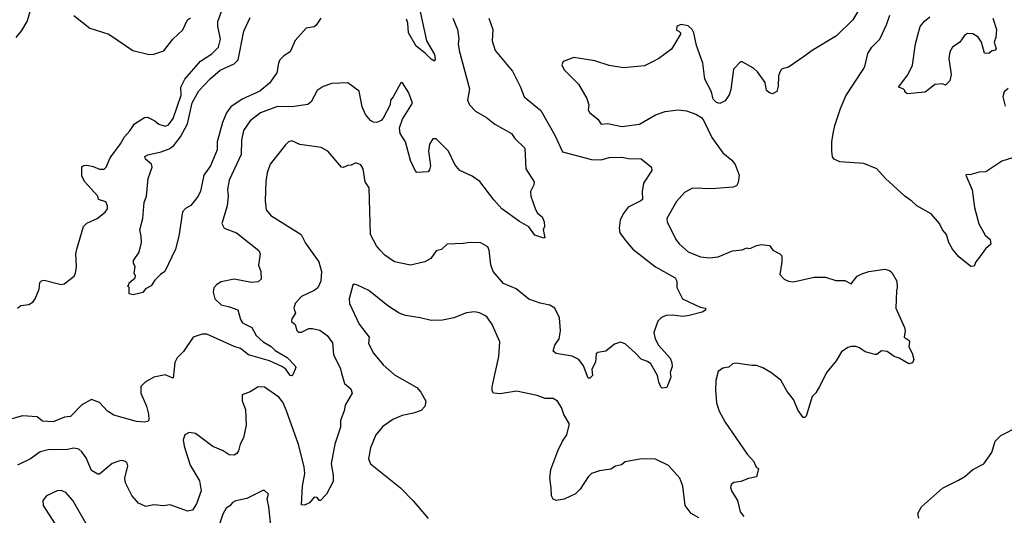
# Model space of a CAD drawing. Extents: x 1771496 to 1971148, y 471553 to 643630.
# Tile 314 of 656: x 1837037 to 1843181, y 557763 to 560856. Entities that reach past the tile are written whole.
import ezdxf

# ---------------------------------------------------------------- set-up
doc = ezdxf.new("R2010")
doc.units = 0

msp = doc.modelspace()

# ---------------------------------------------------------------- linework, layer by layer
at = {"layer": '0CON10XD'}
for points in [[(1839514.5, 561005), (1839575.5, 560725), (1839625, 560638.8), (1839629.7, 560610.3), (1839625, 560597.5), (1839605, 560610), (1839567.6, 560647.6), (1839510.2, 560690.2), (1839463.9, 560775), (1839458.3, 560835), (1839449.7, 560859.7)], [(1837015, 560745.8), (1837051.3, 560788.7), (1837082.9, 560845), (1837110, 560935)], [(1837023.6, 559056.4), (1837045, 559072.5), (1837095, 559079.1), (1837120, 559095), (1837134.2, 559115), (1837158, 559175), (1837163.2, 559216.8), (1837173, 559227), (1837188.8, 559231.2), (1837295, 559204.3), (1837315, 559208.6), (1837376, 559255), (1837385.7, 559275), (1837391.9, 559315), (1837388.1, 559395), (1837392.9, 559425), (1837434.7, 559565.3), (1837455, 559587.1), (1837520, 559615), (1837570.8, 559655), (1837585.8, 559675), (1837585.8, 559695), (1837575, 559718.8), (1837528.8, 559735), (1837524, 559755), (1837444, 559845), (1837425, 559880), (1837425, 559937.5), (1837435, 559946.7), (1837455, 559948), (1837495, 559940.8), (1837535, 559924.4), (1837565, 559923.3), (1837576.2, 559935), (1837602.5, 559995), (1837665, 560080.6), (1837690, 560125), (1837725, 560163.1), (1837753.3, 560206.7), (1837815, 560245.5), (1837835, 560248.8), (1837880.8, 560225), (1837905, 560204.4), (1837945, 560191.9), (1837965, 560200), (1837995, 560240), (1838044.7, 560385), (1838043.4, 560435), (1838067.4, 560485), (1838165, 560597.8), (1838235, 560642.3), (1838277.3, 560685), (1838289.4, 560735), (1838273.8, 560815), (1838274, 560846), (1838303.1, 560925)], [(1842272.7, 560917.3), (1842235, 560856.2), (1842133.8, 560755), (1841981.2, 560665), (1841935, 560629.2), (1841835, 560560), (1841795, 560550), (1841785, 560540), (1841772.5, 560505), (1841769.5, 560440.5), (1841761.7, 560408.3), (1841735, 560393.8), (1841715, 560398.8), (1841698, 560415), (1841688.6, 560465), (1841641.4, 560531.4), (1841615, 560552.9), (1841545, 560593.8), (1841535, 560593.8), (1841491.9, 560548.1), (1841475, 560420), (1841465, 560387.5), (1841439.5, 560350.5), (1841405.8, 560334.2), (1841385, 560340), (1841365, 560361.2), (1841353.5, 560405), (1841312.9, 560485), (1841299.1, 560585), (1841260.9, 560695), (1841243.1, 560775), (1841234.2, 560795), (1841208.7, 560818.7), (1841165, 560825.8), (1841137.5, 560815), (1841135, 560790), (1841150, 560785), (1841160, 560775), (1841160, 560765), (1841105, 560672.5), (1841025.7, 560614.3), (1840985.8, 560594.2), (1840935, 560568), (1840805, 560556), (1840715, 560570), (1840625, 560600), (1840495, 560620), (1840427.5, 560595), (1840420, 560575), (1840435, 560542.5), (1840524.3, 560454.3), (1840576.2, 560365), (1840588, 560325), (1840584.5, 560294.5), (1840594, 560275), (1840643.8, 560235), (1840665, 560203.8), (1840705, 560208.8), (1840795, 560190.6), (1840905, 560204.4), (1841005, 560262.2), (1841065, 560283.3), (1841145, 560294.4), (1841198.3, 560288.3), (1841256.3, 560266.3), (1841291.2, 560245), (1841306.2, 560225), (1841355, 560120)], [(1839740, 560865), (1839768.5, 560795), (1839777.2, 560737.2), (1839773.8, 560705), (1839778.9, 560665), (1839844.4, 560425), (1839832.1, 560355), (1839844.2, 560324.2), (1839881.1, 560285), (1839950.8, 560245), (1840000.8, 560205), (1840105, 560146), (1840125.6, 560115), (1840189.4, 560055), (1840195.6, 559925.6), (1840248, 559845), (1840246.2, 559825), (1840224.2, 559785), (1840225.6, 559755), (1840255, 559671.2), (1840268.7, 559648.7), (1840296.2, 559625), (1840310, 559595), (1840312.5, 559565), (1840303.3, 559545), (1840313, 559497), (1840308.3, 559491.7), (1840251.2, 559511.2), (1840215, 559563.3), (1840155.9, 559595.9), (1840045, 559676.2), (1839995, 559731.2), (1839907.4, 559847.4), (1839860.3, 559880.3), (1839784, 559915), (1839751.7, 559951.7), (1839712.9, 560035), (1839635, 560113.3), (1839615, 560113.3), (1839595, 560080), (1839586.9, 560035), (1839601.2, 559945), (1839595, 559920), (1839585, 559907.5), (1839515, 559903.3), (1839503.8, 559915), (1839475, 559977.5), (1839444.2, 560095), (1839411.9, 560145), (1839407.7, 560182.3), (1839425.7, 560235), (1839487.5, 560335), (1839465, 560400), (1839425, 560462.5), (1839415, 560462.5), (1839367.1, 560375), (1839350, 560355), (1839348.1, 560325), (1839305, 560241.2), (1839293, 560227), (1839265, 560214.2), (1839245, 560215.8), (1839225, 560227.5), (1839195, 560263.8), (1839173, 560313), (1839155, 560409.2), (1839085, 560463.1), (1838985, 560457.8), (1838930.5, 560439.5), (1838893.5, 560415), (1838855, 560343.8), (1838835, 560327.5), (1838735, 560312.5), (1838645, 560314.2), (1838538.8, 560275), (1838475, 560225.7), (1838432.5, 560165), (1838420.9, 560105), (1838418.9, 560015), (1838344.5, 559855), (1838333.6, 559796.4), (1838337.3, 559755), (1838332.5, 559695), (1838298, 559585), (1838313.8, 559555), (1838388.8, 559525), (1838530, 559415), (1838536.7, 559395), (1838528, 559325), (1838540.8, 559285), (1838543, 559237), (1838525, 559221.2), (1838483.9, 559216.1), (1838375, 559236.7), (1838295, 559220.6), (1838266.3, 559203.7), (1838248, 559182), (1838243.6, 559155), (1838255, 559113.1), (1838295, 559076.2), (1838346.7, 559065), (1838398, 559045), (1838414.4, 558985), (1838428, 558965), (1838485, 558934.2), (1838513.5, 558885), (1838556.1, 558846.1), (1838606, 558816), (1838631.4, 558791.4), (1838705, 558748.5), (1838756.7, 558695), (1838760, 558685), (1838740.7, 558639.3), (1838735, 558633.3), (1838725, 558636.2), (1838697.5, 558675), (1838672.7, 558692.7), (1838595, 558726.2), (1838465, 558764.6), (1838415.6, 558805), (1838375, 558817.3), (1838205, 558894.3), (1838175, 558894), (1838120, 558875), (1838059.2, 558785), (1838018.6, 558745), (1838005, 558716.2), (1837995, 558620), (1837945, 558640), (1837875, 558626.2), (1837820, 558595), (1837792.1, 558567.9), (1837793.1, 558525), (1837828, 558445), (1837841.4, 558395), (1837843.3, 558356.7), (1837835, 558347.5), (1837815, 558343.8), (1837765, 558348.8), (1837625, 558387.5), (1837585, 558413.8), (1837535, 558467.1), (1837485, 558485.7), (1837425, 558452.9), (1837355, 558380), (1837315.6, 558375.6), (1837245, 558345.5), (1837180.2, 558350.2), (1837145, 558376.9), (1837055, 558383.6), (1836935, 558350.9)], [(1837375, 560882.5), (1837475, 560802.5), (1837593.3, 560765), (1837742.5, 560665), (1837845, 560640), (1837875, 560641.2), (1837937.3, 560662.7), (1837993.3, 560735), (1838055, 560792.5), (1838083.8, 560855), (1838103, 560867)], [(1838916.2, 560865), (1838887.3, 560822.7), (1838875, 560811.2), (1838825, 560804.3), (1838755, 560725.7), (1838725.7, 560655), (1838685, 560631.5), (1838661.1, 560605), (1838651.8, 560585), (1838642.5, 560525), (1838595, 560459.6), (1838535, 560409.5), (1838425, 560360.9), (1838355, 560312.2), (1838327.5, 560275), (1838301.6, 560215), (1838268.9, 560095), (1838269.6, 560045), (1838227.9, 559945), (1838185.5, 559885), (1838165, 559786.7), (1838150.9, 559755), (1838105, 559697.5), (1838071.2, 559678.8), (1838052.8, 559657.2), (1838030, 559505), (1838010, 559425), (1837943.3, 559285), (1837915, 559266.2), (1837879.4, 559230.6), (1837856.7, 559195), (1837822.5, 559177.5), (1837805, 559153.3), (1837745, 559140), (1837720, 559145), (1837720, 559185), (1837710, 559195), (1837718.3, 559201.7), (1837720, 559215), (1837757.5, 559245), (1837760, 559255), (1837752, 559275), (1837757.5, 559315), (1837747.5, 559335), (1837747, 559353), (1837783.3, 559405), (1837796.7, 559465), (1837794.2, 559505.8), (1837786.7, 559545), (1837804.6, 559615), (1837812.8, 559715), (1837829.1, 559755), (1837839.4, 559865), (1837864.4, 559935), (1837859.2, 559955), (1837822.5, 559985), (1837818.3, 560001.7), (1837836.6, 560013.4), (1837919.1, 560030.9), (1837969.8, 560050.2), (1837997.9, 560072.1), (1838040.3, 560125), (1838083.7, 560206.3), (1838113.3, 560336.7), (1838155, 560412.9), (1838225, 560488.2), (1838288.1, 560541.9), (1838375, 560581.2), (1838400.3, 560605), (1838436.6, 560785), (1838475, 560870.8)], [(1839964.4, 560865), (1839990, 560795), (1839984.2, 560725), (1840004, 560665), (1840076.9, 560576.9), (1840111.4, 560535), (1840161.9, 560435), (1840184.4, 560375), (1840288.6, 560288.6), (1840377.1, 560135), (1840425, 560032), (1840605, 559982.7), (1840665, 559982.2), (1840715, 559995.5), (1840795, 559998.2), (1840835, 559989.4), (1840915, 559987.5), (1840978.8, 559935), (1840982, 559915), (1840929.4, 559835), (1840921.9, 559785), (1840922.5, 559735), (1840913.8, 559725), (1840834.6, 559685.4), (1840803.5, 559645), (1840783.3, 559605), (1840777.5, 559555), (1840782.2, 559525), (1840817.5, 559477.5), (1840862.5, 559425), (1841004.5, 559314.5), (1841128, 559245), (1841137.5, 559225), (1841138, 559185), (1841173.8, 559115), (1841282.3, 559062.3), (1841316.7, 559055), (1841315.9, 559044.1), (1841295, 559031.2), (1841215, 559010), (1841175, 559004.3), (1841111.7, 559011.7), (1841070.9, 559009.1), (1841042.4, 558997.6), (1841018, 558975), (1840994.4, 558905), (1841003.1, 558865), (1841022.5, 558825), (1841095, 558744.2), (1841107.1, 558715), (1841107.5, 558692.5), (1841095.8, 558655), (1841100, 558625), (1841075, 558560), (1841045, 558557.5), (1841037.5, 558565), (1841024.6, 558594.6), (1841017.5, 558635), (1840975, 558708), (1840955, 558722.5), (1840915, 558737.5), (1840876.9, 558776.9)], [(1843305, 560017.5), (1843165, 559973.8), (1843065, 559906.7), (1843025, 559903.8), (1842965, 559887.5), (1842945, 559890), (1842940, 559885), (1842980, 559795), (1842995.7, 559685), (1843021.2, 559581.2), (1843061.7, 559511.7), (1843093.6, 559483.6), (1843096.7, 559455), (1843064.4, 559425.6), (1843025.7, 559374.3), (1843003.8, 559345), (1842993, 559317), (1842972.5, 559315), (1842896.2, 559376.2), (1842858, 559425), (1842835.8, 559465), (1842819.2, 559515), (1842795.8, 559545), (1842777.1, 559585), (1842724.2, 559645), (1842635, 559694.4), (1842604.5, 559724.5), (1842559.2, 559755), (1842440.6, 559865), (1842385, 559926), (1842305, 559959.4), (1842155, 559968.6), (1842120, 559985), (1842109.5, 559999.5), (1842104.2, 560035), (1842104.3, 560095), (1842112.9, 560145), (1842122.9, 560195), (1842157.9, 560302.1), (1842191.7, 560381.7), (1842300.8, 560545), (1842310.8, 560565), (1842328.8, 560645), (1842353.3, 560685), (1842403.3, 560735), (1842446.2, 560825), (1842466, 560885)], [(1843110, 560865), (1843131.9, 560795), (1843128, 560745), (1843118, 560715), (1843130, 560675), (1843123.8, 560666.2), (1843100.4, 560659.6), (1843085, 560646.2), (1843056.4, 560646.4), (1843038.6, 560715), (1843017, 560747), (1842985, 560768.9), (1842950.7, 560769.3), (1842933.2, 560756.8), (1842904, 560716), (1842857.5, 560685), (1842840, 560655), (1842834.4, 560615), (1842850, 560515), (1842841.2, 560475), (1842815, 560447.5), (1842795, 560456.7), (1842747.3, 560452.7), (1842713.8, 560425), (1842686.1, 560403.9), (1842573.8, 560393.8), (1842560, 560405), (1842560, 560415), (1842550, 560425), (1842520, 560435), (1842578.9, 560511.1), (1842607.6, 560572.4), (1842626.7, 560705), (1842656.8, 560813.2), (1842682.7, 560847.3), (1842715.6, 560875)], [(1843205, 560427.5), (1843180, 560405), (1843170.8, 560375), (1843187, 560317)], [(1840876.9, 558776.9), (1840815, 558833.1), (1840785, 558842.9), (1840749.1, 558830.9), (1840695, 558786.7), (1840645, 558780), (1840635, 558770), (1840630.3, 558719.7), (1840607.5, 558675), (1840612, 558635), (1840595, 558618), (1840585, 558620), (1840554.5, 558695), (1840525.9, 558735.9), (1840485, 558756.9), (1840383.9, 558773.9), (1840366.7, 558786.7), (1840377.1, 558825), (1840403.3, 558865), (1840412.5, 558915), (1840405.4, 558995), (1840377.1, 559055), (1840345, 559074.5), (1840285, 559087.1), (1840215, 559111.1), (1840135.9, 559175.9), (1840055, 559210), (1839992.2, 559285), (1839977.2, 559327.2), (1839967.3, 559417.3), (1839958.8, 559438.8), (1839915, 559463.8), (1839845, 559466.2), (1839805, 559458.8), (1839705, 559456.2), (1839668.3, 559421.7), (1839635, 559413.8), (1839603.3, 559365), (1839565, 559344.1), (1839475, 559324.6), (1839375, 559345.7), (1839315, 559387.3), (1839285, 559418.9), (1839264.3, 559444.3), (1839225.4, 559515), (1839217.1, 559807.1), (1839192.5, 559845), (1839180, 559925), (1839165, 559950), (1839135, 559963.3), (1839105, 559947.5), (1839085, 559946.7), (1839055, 559933.3), (1839045, 559936.2), (1838958.8, 560035), (1838918, 560058), (1838785, 560076.9), (1838735, 560100), (1838715, 560094.3), (1838694.7, 560075.3), (1838600.8, 559955), (1838580.3, 559899.7), (1838572.7, 559847.3), (1838568.9, 559725), (1838575, 559670), (1838604.7, 559634.7), (1838794.3, 559515), (1838820.5, 559460.5), (1838904, 559344), (1838921.2, 559285), (1838915.3, 559224.7), (1838897, 559183), (1838875, 559166.2), (1838795, 559129.4), (1838755.6, 559085), (1838747.8, 559055), (1838757.8, 559025), (1838735, 558990), (1838733.3, 558973.3), (1838755, 558953.8), (1838765.7, 558915.7), (1838777.1, 558907.1), (1838795, 558907.1), (1838841.5, 558928.5), (1838865, 558929.6), (1838909.5, 558919.5), (1838955.6, 558885), (1838988.9, 558838.9), (1838996, 558766), (1839037.8, 558677.8), (1839045, 558650), (1839064.4, 558585), (1839102.7, 558552.7), (1839111.9, 558525), (1839068.6, 558451.4), (1839062.3, 558415), (1839039.5, 558355), (1839037.8, 558312.2), (1839003.4, 558206.6), (1838980.9, 558085), (1838993.9, 558013.9), (1838993.1, 557975), (1838952, 557895), (1838915, 557854.5), (1838905, 557856.2), (1838893.3, 557875), (1838875, 557877.1), (1838845, 557840), (1838815, 557826.2), (1838795, 557827.5), (1838801.8, 557945), (1838815.4, 558024.6), (1838811.1, 558065), (1838777.6, 558205), (1838701.8, 558415), (1838678.5, 558468.5), (1838655, 558500.5), (1838565, 558562.5), (1838525, 558564.5), (1838475, 558533.6), (1838424.4, 558515.6), (1838425, 558477.5), (1838445.7, 558424.3), (1838450, 558325), (1838433.6, 558246.4), (1838413.5, 558206.5), (1838402.3, 558165), (1838392, 558148), (1838375, 558138.5), (1838345, 558139.5), (1838306.4, 558166.4), (1838242.6, 558192.6), (1838135, 558274.5), (1838095, 558280.8), (1838068, 558265), (1838056.7, 558235), (1838062.7, 558195), (1838100.9, 558075), (1838158.3, 557978.3), (1838169.1, 557915), (1838140.5, 557835), (1838115, 557795.7), (1838085, 557789.4), (1838037.5, 557805), (1837975, 557827.5), (1837935, 557822.9), (1837875, 557827.9), (1837825, 557818), (1837777.9, 557837.9), (1837735.9, 557885.9), (1837697.5, 557965), (1837693.9, 557995), (1837712.5, 558072.5), (1837708.3, 558088.3), (1837697.9, 558097.9), (1837675, 558104.2), (1837655, 558101.9), (1837613, 558087), (1837535, 558020), (1837525, 558018.8), (1837485, 558042), (1837451.1, 558121.1), (1837425, 558158.6), (1837405, 558175.6), (1837375, 558181.1), (1837335, 558173.6), (1837215, 558172.5), (1837165, 558159.4), (1837104.4, 558115.6), (1837024, 558075)], [(1841355, 560120), (1841425, 560026.2), (1841479.7, 559979.7), (1841502.3, 559952.3), (1841526, 559885), (1841520.5, 559839.5), (1841509.7, 559820.3), (1841488.5, 559811.5), (1841355, 559800.9), (1841235, 559804.5), (1841185, 559778.6), (1841135, 559722), (1841076, 559615), (1841076.2, 559595), (1841132, 559485), (1841154, 559455), (1841208, 559408), (1841285, 559375.5), (1841340.9, 559369.1), (1841395, 559377.1), (1841485, 559414), (1841545, 559420), (1841575, 559432.5), (1841585, 559427.5), (1841599.3, 559430.7), (1841635, 559447.5), (1841665, 559452.5), (1841715, 559447.5), (1841737, 559417), (1841780, 559395), (1841791.7, 559381.7), (1841793.3, 559345), (1841780, 559265), (1841807.8, 559237.8), (1841833.6, 559223.6), (1841865, 559219.4), (1841995, 559249.4), (1842065, 559248.6), (1842129.3, 559229.3), (1842185, 559228.8), (1842225, 559207.5), (1842263.3, 559255), (1842290.9, 559269.1), (1842335, 559284), (1842435, 559298.8), (1842465, 559290), (1842479.3, 559279.3), (1842510, 559225), (1842513.3, 559185), (1842507.5, 559165), (1842504, 559055), (1842558.8, 558935), (1842563.3, 558915), (1842556.7, 558875), (1842586.7, 558855), (1842590, 558845), (1842586.2, 558815), (1842606.7, 558775), (1842616.2, 558735), (1842608.8, 558715), (1842585, 558708.8), (1842523.9, 558743.9), (1842494.1, 558754.1), (1842450, 558785), (1842415, 558790), (1842385, 558767.5), (1842375, 558766.7), (1842312.3, 558782.3), (1842278.3, 558808.3), (1842255, 558816.7), (1842225, 558816.7), (1842205, 558810), (1842165, 558782.5), (1842132.3, 558727.7), (1842074.3, 558655.7), (1842026.7, 558566.7), (1842005, 558527.5), (1841981.2, 558505), (1841945, 558382.5), (1841935.9, 558374.1), (1841925, 558373.8), (1841895, 558416.7), (1841865, 558486.2), (1841825.9, 558535.9), (1841785.6, 558605.6), (1841724.3, 558654.3), (1841675, 558683.8), (1841635, 558698), (1841605, 558697.1), (1841505, 558713.1), (1841485, 558708.1), (1841461.7, 558688.3), (1841425, 558682), (1841395, 558661.2), (1841381.2, 558605), (1841378, 558545), (1841384.2, 558465.8), (1841402.4, 558412.4), (1841438.6, 558345), (1841575.5, 558145.5), (1841618.8, 558098.8), (1841632.7, 558062.7), (1841646.7, 558055), (1841635, 558003.8), (1841585, 557993.8), (1841536.4, 557973.6), (1841492.3, 557967.7), (1841477.5, 557955), (1841473, 557937), (1841481.7, 557911.7), (1841515.9, 557855.9), (1841532, 557785), (1841556.2, 557755)], [(1841275, 557747.5), (1841227.5, 557775), (1841189.4, 557825), (1841175.6, 557945), (1841155.7, 557995), (1841085, 558072.9), (1841005, 558112.5), (1840916.1, 558116.1), (1840815, 558096.7), (1840792, 558078), (1840755, 558068.8), (1840725, 558051.2), (1840655, 558040), (1840605, 558023.8), (1840585, 558003.3), (1840534.1, 557925.9), (1840505, 557896.7), (1840435, 557864), (1840385, 557856), (1840365, 557863.3), (1840355.8, 557885), (1840352.5, 557935), (1840344, 557995), (1840351.7, 558048.3), (1840394.4, 558165.6), (1840424.3, 558225.7), (1840452, 558265), (1840466, 558325), (1840465.6, 558335.6), (1840431.9, 558391.9), (1840417.5, 558435), (1840393.8, 558475), (1840365, 558491.2), (1840315, 558491.2), (1840265, 558511.4), (1840137.3, 558537.3), (1840035, 558520.8), (1839993.3, 558525), (1839985, 558540), (1839984.2, 558565), (1840027.5, 558755), (1840034, 558845), (1839985, 558953.3), (1839955, 558998.8), (1839939.7, 559009.7), (1839907, 559027), (1839875, 559032), (1839825, 559025.8), (1839745, 558996), (1839675, 558980.8), (1839605, 558979.2), (1839535.8, 558995.8), (1839445, 559010), (1839405, 559024), (1839335, 559070), (1839215, 559166.2), (1839145, 559200), (1839125, 559206.2), (1839115, 559200), (1839092.5, 559115), (1839094.2, 559084.2), (1839154.4, 558955), (1839217.5, 558875), (1839214, 558835), (1839244, 558775), (1839305, 558702), (1839375, 558640), (1839515, 558561.2), (1839540.9, 558530.9), (1839570.6, 558475), (1839565, 558442.5), (1839542.3, 558417.7), (1839495, 558400), (1839424.2, 558385.8), (1839365, 558362), (1839303.4, 558316.6), (1839260, 558265), (1839225.7, 558184.3), (1839214.3, 558115), (1839225.8, 558085), (1839412.9, 557935), (1839492.4, 557852.4), (1839585, 557742.5)], [(1842648, 557745), (1842641.4, 557775), (1842664.6, 557815.4), (1842795, 557933.3), (1842895, 557982), (1842935, 558006.2), (1842985, 558048), (1843053.3, 558085), (1843103.3, 558155), (1843123.8, 558225), (1843159.2, 558260.8), (1843265, 558316.2)], [(1837450, 557715), (1837368.9, 557855), (1837325, 557906), (1837295, 557917.5), (1837270, 557915), (1837203.8, 557885), (1837182, 557855), (1837184.3, 557825), (1837255, 557713.8)], [(1838621.4, 557545), (1838592.5, 557815), (1838581.2, 557865), (1838588.8, 557895), (1838565, 557917.5), (1838555, 557917.5), (1838455, 557868.8), (1838385, 557853.8), (1838365, 557843.8), (1838348.3, 557821.7), (1838325, 557808), (1838305, 557771.2), (1838280.6, 557695)]]:
    msp.add_lwpolyline(points, dxfattribs=at)

doc.saveas('drawing.dxf')
